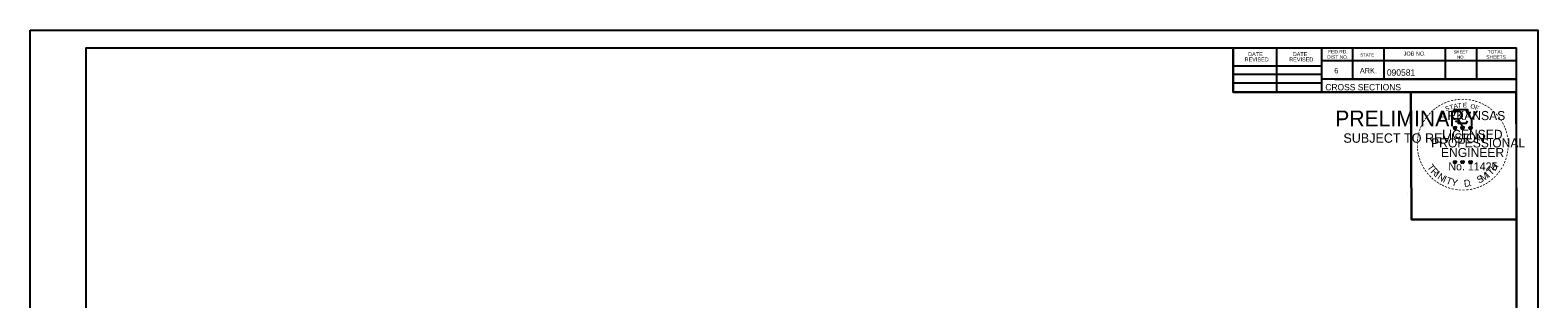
# Model space of a CAD drawing. Extents: x 1322838 to 1324533, y 339903 to 351025.
# Drawn here: x 1323993.2 to 1324326.6, y 342889.9 to 342949.4 of the extents above; entities that cross this region are included whole.
import ezdxf

# ---------------------------------------------------------------- set-up
doc = ezdxf.new("R2010")
doc.units = 0
for name, color, linetype in [('R_Border', 7, 'Continuous'), ('R_Border PE', 7, 'Continuous'), ('R_Border Prem', 7, 'Continuous'), ('R_No Plot', 7, 'Continuous')]:
    doc.layers.add(name, color=color, linetype=linetype)

msp = doc.modelspace()

# ---------------------------------------------------------------- linework, layer by layer
at = {"layer": 'R_Border'}
for p, q in [((1324005.64, 342945.48), (1324321.82, 342945.48)), ((1324005.64, 342740.02), (1324005.64, 342945.48)), ((1324158.16, 342945.22), (1324158.16, 342945.22)), ((1324158.16, 342945.22), (1324158.16, 342945.22)), ((1324259.18, 342935.6), (1324259.18, 342945.48)), ((1324268.86, 342935.6), (1324268.86, 342945.48)), ((1324278.72, 342945.48), (1324278.72, 342935.6)), ((1324285.56, 342945.48), (1324285.56, 342938.54)), ((1324292.5, 342945.48), (1324292.5, 342938.54)), ((1324306.08, 342945.48), (1324306.08, 342938.54)), ((1324313.02, 342945.48), (1324313.02, 342938.54)), ((1324321.82, 342740.02), (1324321.82, 342945.48)), ((1324259.18, 342941.46), (1324278.72, 342941.46)), ((1324321.82, 342942.54), (1324278.72, 342942.54)), ((1324321.82, 342942.56), (1324321.82, 342942.56)), ((1324259.18, 342939.6), (1324278.72, 342939.6)), ((1324259.18, 342937.66), (1324278.72, 342937.66)), ((1324321.82, 342938.54), (1324278.72, 342938.54)), ((1324281.68, 342938.54), (1324321.82, 342938.54)), ((1324321.82, 342935.6), (1324259.18, 342935.6))]:
    msp.add_line(p, q, dxfattribs=at)
at = {"layer": 'R_Border PE'}
for p, q in [((1324307.9, 342927.85), (1324308.25, 342927.74)), ((1324307.9, 342927.85), (1324308.16, 342927.81)), ((1324307.9, 342927.85), (1324308.14, 342927.73)), ((1324308.04, 342927.44), (1324308.25, 342927.74)), ((1324308.04, 342927.44), (1324308.16, 342927.69)), ((1324308.04, 342927.44), (1324308.25, 342927.66)), ((1324308.25, 342928.1), (1324308.21, 342927.85)), ((1324308.25, 342927.74), (1324308.25, 342928.1)), ((1324308.25, 342928.1), (1324308.3, 342927.85)), ((1324308.6, 342927.85), (1324308.25, 342927.74)), ((1324308.47, 342927.44), (1324308.25, 342927.74)), ((1324308.47, 342927.44), (1324308.25, 342927.66)), ((1324308.6, 342927.85), (1324308.31, 342927.8)), ((1324308.47, 342927.44), (1324308.33, 342927.73)), ((1324308.6, 342927.85), (1324308.4, 342927.75)), ((1324309.57, 342927.85), (1324309.92, 342927.74)), ((1324309.57, 342927.85), (1324309.83, 342927.81)), ((1324309.57, 342927.85), (1324309.81, 342927.73)), ((1324309.71, 342927.44), (1324309.92, 342927.74)), ((1324309.71, 342927.44), (1324309.83, 342927.69)), ((1324309.71, 342927.44), (1324309.92, 342927.66)), ((1324309.92, 342928.1), (1324309.88, 342927.85)), ((1324309.92, 342927.74), (1324309.92, 342928.1)), ((1324309.92, 342928.1), (1324309.97, 342927.85)), ((1324310.27, 342927.85), (1324309.92, 342927.74)), ((1324310.14, 342927.44), (1324309.92, 342927.74)), ((1324310.14, 342927.44), (1324309.92, 342927.66)), ((1324310.27, 342927.85), (1324309.98, 342927.8)), ((1324310.14, 342927.44), (1324310, 342927.73)), ((1324310.27, 342927.85), (1324310.07, 342927.75)), ((1324311.34, 342927.84), (1324311.69, 342927.73)), ((1324311.34, 342927.84), (1324311.59, 342927.79)), ((1324311.34, 342927.84), (1324311.58, 342927.72)), ((1324311.47, 342927.43), (1324311.69, 342927.73)), ((1324311.47, 342927.43), (1324311.6, 342927.67)), ((1324311.47, 342927.43), (1324311.69, 342927.65)), ((1324311.69, 342928.09), (1324311.65, 342927.84)), ((1324311.69, 342927.73), (1324311.69, 342928.09)), ((1324311.69, 342928.09), (1324311.74, 342927.84)), ((1324312.03, 342927.84), (1324311.69, 342927.73)), ((1324311.9, 342927.43), (1324311.69, 342927.73)), ((1324311.9, 342927.43), (1324311.69, 342927.64)), ((1324312.03, 342927.84), (1324311.75, 342927.79)), ((1324311.9, 342927.43), (1324311.76, 342927.72)), ((1324312.03, 342927.84), (1324311.83, 342927.74)), ((1324307.9, 342920.28), (1324308.25, 342920.17)), ((1324307.9, 342920.28), (1324308.15, 342920.23)), ((1324307.9, 342920.28), (1324308.14, 342920.16)), ((1324308.25, 342920.53), (1324308.21, 342920.28)), ((1324308.25, 342920.17), (1324308.25, 342920.53)), ((1324308.25, 342920.53), (1324308.3, 342920.28)), ((1324308.6, 342920.28), (1324308.25, 342920.17)), ((1324308.6, 342920.28), (1324308.31, 342920.23)), ((1324308.6, 342920.28), (1324308.39, 342920.18)), ((1324309.57, 342920.28), (1324309.92, 342920.17)), ((1324309.57, 342920.28), (1324309.82, 342920.23)), ((1324309.57, 342920.28), (1324309.81, 342920.16)), ((1324309.92, 342920.53), (1324309.88, 342920.28)), ((1324309.92, 342920.17), (1324309.92, 342920.53)), ((1324309.92, 342920.53), (1324309.97, 342920.28)), ((1324310.27, 342920.28), (1324309.92, 342920.17)), ((1324310.27, 342920.28), (1324309.98, 342920.23)), ((1324310.27, 342920.28), (1324310.06, 342920.18)), ((1324311.34, 342920.27), (1324311.69, 342920.16)), ((1324311.34, 342920.27), (1324311.59, 342920.22)), ((1324311.34, 342920.27), (1324311.57, 342920.15)), ((1324311.69, 342920.52), (1324311.64, 342920.27)), ((1324311.69, 342920.16), (1324311.69, 342920.52)), ((1324311.69, 342920.52), (1324311.73, 342920.27)), ((1324312.03, 342920.27), (1324311.69, 342920.16)), ((1324312.03, 342920.27), (1324311.75, 342920.22)), ((1324312.03, 342920.27), (1324311.83, 342920.17)), ((1324308.03, 342919.87), (1324308.25, 342920.17)), ((1324308.03, 342919.87), (1324308.16, 342920.11)), ((1324308.03, 342919.87), (1324308.25, 342920.09)), ((1324308.46, 342919.87), (1324308.25, 342920.17)), ((1324308.46, 342919.87), (1324308.25, 342920.08)), ((1324308.46, 342919.87), (1324308.33, 342920.16)), ((1324309.7, 342919.87), (1324309.92, 342920.17)), ((1324309.7, 342919.87), (1324309.83, 342920.11)), ((1324309.7, 342919.87), (1324309.92, 342920.09)), ((1324310.13, 342919.87), (1324309.92, 342920.17)), ((1324310.13, 342919.87), (1324309.92, 342920.08)), ((1324310.13, 342919.87), (1324309.99, 342920.16)), ((1324311.47, 342919.86), (1324311.69, 342920.16)), ((1324311.47, 342919.86), (1324311.6, 342920.1)), ((1324311.47, 342919.86), (1324311.68, 342920.08)), ((1324311.9, 342919.86), (1324311.68, 342920.07)), ((1324311.9, 342919.86), (1324311.69, 342920.16)), ((1324311.9, 342919.86), (1324311.76, 342920.15))]:
    msp.add_line(p, q, dxfattribs=at)
for points in [[(1324307.95, 342931.73), (1324308.21, 342930.9)], [(1324311.46, 342930.81), (1324311.6, 342931.09), (1324310.91, 342931.07), (1324311.06, 342931.73), (1324307.95, 342931.73)], [(1324308.25, 342928.1), (1324308.47, 342927.44), (1324307.9, 342927.85), (1324308.6, 342927.85), (1324308.04, 342927.44), (1324308.25, 342928.1)], [(1324308.44, 342929.31), (1324308.44, 342929.22), (1324309, 342929.2), (1324308.95, 342928.73), (1324310.82, 342928.73), (1324311.02, 342929.26)], [(1324309.92, 342928.1), (1324310.14, 342927.44), (1324309.57, 342927.85), (1324310.27, 342927.85), (1324309.71, 342927.44), (1324309.92, 342928.1)], [(1324311.69, 342928.09), (1324311.9, 342927.43), (1324311.34, 342927.84), (1324312.03, 342927.84), (1324311.47, 342927.43), (1324311.69, 342928.09)], [(1324308.25, 342920.53), (1324308.46, 342919.87), (1324307.9, 342920.28), (1324308.6, 342920.28), (1324308.03, 342919.87), (1324308.25, 342920.53)], [(1324309.92, 342920.53), (1324310.13, 342919.87), (1324309.57, 342920.28), (1324310.27, 342920.28), (1324309.7, 342919.87), (1324309.92, 342920.53)], [(1324311.69, 342920.52), (1324311.9, 342919.86), (1324311.34, 342920.27), (1324312.03, 342920.27), (1324311.47, 342919.86), (1324311.69, 342920.52)]]:
    msp.add_lwpolyline(points, dxfattribs=at)
for centre, radius in [((1324308.25, 342927.74), 0.172), ((1324308.25, 342927.74), 0.145), ((1324308.25, 342927.74), 0.116), ((1324308.25, 342927.74), 0.0991), ((1324308.25, 342927.74), 0.0747), ((1324308.25, 342927.74), 0.0495), ((1324308.25, 342927.74), 0.0296), ((1324309.92, 342927.74), 0.172), ((1324309.92, 342927.74), 0.145), ((1324309.92, 342927.74), 0.116), ((1324309.92, 342927.74), 0.0991), ((1324309.92, 342927.74), 0.0747), ((1324309.92, 342927.74), 0.0495), ((1324309.92, 342927.74), 0.0296), ((1324311.69, 342927.73), 0.172), ((1324311.69, 342927.73), 0.145), ((1324311.69, 342927.73), 0.116), ((1324311.69, 342927.73), 0.0991), ((1324311.69, 342927.73), 0.0747), ((1324311.69, 342927.73), 0.0495), ((1324311.69, 342927.73), 0.0296), ((1324308.25, 342920.17), 0.172), ((1324308.25, 342920.17), 0.145), ((1324308.25, 342920.17), 0.116), ((1324308.25, 342920.17), 0.0991), ((1324308.25, 342920.17), 0.0747), ((1324308.25, 342920.17), 0.0495), ((1324308.25, 342920.17), 0.0296), ((1324309.92, 342920.17), 0.172), ((1324309.92, 342920.17), 0.145), ((1324309.92, 342920.17), 0.116), ((1324309.92, 342920.17), 0.0991), ((1324309.92, 342920.17), 0.0747), ((1324309.92, 342920.17), 0.0495), ((1324309.92, 342920.17), 0.0296), ((1324311.68, 342920.16), 0.172), ((1324311.68, 342920.16), 0.145), ((1324311.68, 342920.16), 0.116), ((1324311.68, 342920.16), 0.0991), ((1324311.68, 342920.16), 0.0747), ((1324311.68, 342920.16), 0.0495), ((1324311.68, 342920.16), 0.0296)]:
    msp.add_circle(centre, radius, dxfattribs=at)
at = {"layer": 'R_No Plot'}
for p, q in [((1323993.24, 342949.37), (1324326.57, 342949.37)), ((1324297.85, 342913.14), (1324297.85, 342913.14))]:
    msp.add_line(p, q, dxfattribs=at)
for points in [[(1323993.23, 342949.37), (1324326.57, 342949.37), (1324326.57, 342736.03), (1323993.23, 342736.03)], [(1324239.56, 342945.48), (1324259.18, 342945.48), (1324259.18, 342935.6), (1324275.29, 342935.6), (1324298.49, 342935.6), (1324298.61, 342907.44), (1324321.82, 342907.44), (1324321.82, 342740.02), (1324005.64, 342740.02), (1324005.64, 342945.48)], [(1324298.49, 342935.6), (1324321.7, 342935.6), (1324321.82, 342907.44), (1324298.61, 342907.44)]]:
    msp.add_lwpolyline(points, close=True, dxfattribs=at)

# ---------------------------------------------------------------- texts
at = {"layer": 'R_Border'}
for s, height, p in [('DATE', 0.879, (1324262.52, 342943.61)), ('DATE', 0.879, (1324272.38, 342943.61)), ('DIST.NO.', 0.782, (1324280, 342943.02)), ('FED.RD.', 0.782, (1324280.2, 342944.2)), ('STATE', 0.684, (1324287.32, 342943.52)), ('JOB NO.', 0.879, (1324296.9, 342943.72)), ('SHEET', 0.684, (1324307.94, 342944.2)), ('NO.', 0.684, (1324308.72, 342943.02)), ('SHEETS', 0.782, (1324315.18, 342943.02)), ('TOTAL', 0.782, (1324315.46, 342944.2)), ('REVISED', 0.879, (1324261.74, 342942.43)), ('REVISED', 0.879, (1324271.6, 342942.43)), ('6', 1.17, (1324281.56, 342939.8)), ('ARK.', 1.172, (1324287.22, 342939.8)), ('090581', 1.4, (1324293.2, 342939.27)), ('CROSS SECTIONS', 1.4, (1324279.58, 342936.03))]:
    msp.add_text(s, height=height, rotation=360, dxfattribs=at).set_placement(p)
at = {"layer": 'R_Border PE'}
for s, height, rotation, p in [('-', 1.6, 19.1761, (1324306.69, 342932.86)), ('-', 1.6, 13.6301, (1324307.44, 342933.1)), ('-', 1.6, 10.2193, (1324308.12, 342933.26)), ('-', 1.6, 5.8968, (1324308.85, 342933.37)), ('-', 1.6, 0.1862, (1324309.62, 342933.44)), ('-', 1.6, 357.743, (1324310.35, 342933.43)), ('-', 1.6, 352.1617, (1324311.09, 342933.37)), ('-', 1.6, 347.2049, (1324311.81, 342933.26)), ('-', 1.6, 342.3362, (1324312.44, 342933.1)), ('-', 1.6, 50.6142, (1324302.49, 342929.75)), ('-', 1.6, 48.423, (1324302.89, 342930.23)), ('-', 1.6, 42.9622, (1324303.34, 342930.71)), ('-', 1.6, 38.9507, (1324303.78, 342931.13)), ('-', 1.6, 36.2317, (1324304.25, 342931.5)), ('-', 1.6, 34.0636, (1324304.83, 342931.9)), ('ARKANSAS', 2, 360, (1324304.8, 342929.44)), ('-', 1.6, 28.7918, (1324305.43, 342932.27)), ('-', 1.6, 24.3072, (1324306.06, 342932.59)), ('S', 1, 21.594, (1324306.3, 342931.41)), ('T', 1, 16.4036, (1324307.21, 342931.74)), ('A', 1, 11.2132, (1324308.04, 342931.99)), ('T', 1, 6.0228, (1324308.89, 342932.15)), ('E', 1, 0.8323, (1324309.99, 342932.26)), ('O', 1, 350.4515, (1324311.6, 342932.05)), ('F', 1, 340.0707, (1324312.55, 342931.83)), ('-', 1.6, 337.8551, (1324313.18, 342932.88)), ('-', 1.6, 334.1211, (1324313.81, 342932.61)), ('-', 1.6, 329.6409, (1324314.39, 342932.33)), ('-', 1.6, 325.8627, (1324315.03, 342931.96)), ('-', 1.6, 320.5297, (1324315.64, 342931.54)), ('-', 1.6, 315.5786, (1324316.24, 342931.05)), ('-', 1.6, 309.8797, (1324316.81, 342930.5)), ('-', 1.6, 306.6522, (1324317.33, 342929.9)), ('-', 1.6, 72.3945, (1324300.96, 342926.8)), ('-', 1.6, 67.7743, (1324301.18, 342927.43)), ('-', 1.6, 62.8713, (1324301.44, 342928.04)), ('-', 1.6, 58.0706, (1324301.75, 342928.65)), ('-', 1.6, 54.2325, (1324302.08, 342929.18)), ('LICENSED', 2, 360, (1324305.4, 342925.29)), ('DWB', 0.01, 360, (1324308.24, 342927.73)), ('DWB', 0.01, 360, (1324309.91, 342927.73)), ('DWB', 0.01, 360, (1324311.67, 342927.72)), ('-', 1.4, 303.6753, (1324317.82, 342929.33)), ('-', 1.6, 299.6684, (1324318.14, 342928.72)), ('-', 1.6, 294.6628, (1324318.46, 342928.11)), ('-', 1.6, 290.5728, (1324318.72, 342927.53)), ('-', 1.6, 285.1233, (1324318.95, 342926.95)), ('-', 1.6, 94.1959, (1324300.57, 342923.25)), ('-', 1.6, 89.0622, (1324300.53, 342923.98)), ('-', 1.6, 85.1863, (1324300.56, 342924.68)), ('-', 1.6, 81.2013, (1324300.63, 342925.37)), ('-', 1.6, 75.461, (1324300.77, 342926.08)), ('PROFESSIONAL', 2, 360, (1324302.97, 342923.39)), ('-', 1.6, 280.5493, (1324319.15, 342926.21)), ('-', 1.6, 276.5962, (1324319.32, 342925.44)), ('-', 1.6, 274.3301, (1324319.38, 342924.72)), ('-', 1.6, 269.9407, (1324319.41, 342924.09)), ('-', 1.6, 98.9479, (1324300.64, 342922.59)), ('-', 1.6, 101.7149, (1324300.77, 342921.85)), ('-', 1.6, 105.4578, (1324300.94, 342921.26)), ('-', 1.6, 109.0874, (1324301.15, 342920.63)), ('-', 1.6, 114.0643, (1324301.41, 342920.03)), ('ENGINEER', 2, 360, (1324305.16, 342921.26)), ('-', 1.6, 247.8887, (1324318.81, 342920.7)), ('-', 1.6, 252.8681, (1324319.03, 342921.37)), ('-', 1.6, 255.7626, (1324319.21, 342922.09)), ('-', 1.6, 260.9953, (1324319.32, 342922.77)), ('-', 1.6, 263.5172, (1324319.39, 342923.42)), ('-', 1.6, 115.7289, (1324301.71, 342919.41)), ('-', 1.6, 120.4471, (1324302.07, 342918.83)), ('-', 1.6, 125.8934, (1324302.47, 342918.27)), ('-', 1.6, 130.7181, (1324302.93, 342917.71)), ('T', 1.54, 306.0406, (1324302.01, 342919)), ('-', 1.6, 134.2238, (1324303.45, 342917.17)), ('R', 1.54, 314.005, (1324302.77, 342917.96)), ('I', 1.54, 321.9694, (1324303.67, 342917.02)), ('N', 1.54, 326.5002, (1324304.24, 342916.55)), ('I', 1.54, 335.3603, (1324305.45, 342915.77)), ('T', 1.54, 339.8912, (1324306.11, 342915.44)), ('No. 11425', 1.757, 360, (1324306.79, 342918.31)), ('DWB', 0.01, 360, (1324308.24, 342920.16)), ('DWB', 0.01, 360, (1324309.91, 342920.16)), ('DWB', 0.01, 360, (1324311.67, 342920.15)), ('S', 1.54, 26.9312, (1324313.55, 342915.37)), ('M', 1.54, 32.6563, (1324314.39, 342915.77)), ('I', 1.54, 42.1136, (1324315.68, 342916.62)), ('T', 1.54, 46.6444, (1324316.24, 342917.1)), ('H', 1.54, 54.6088, (1324317.13, 342918.04)), ('-', 1.6, 225.7653, (1324316.84, 342917.54)), ('-', 1.6, 231.2538, (1324317.32, 342918.1)), ('-', 1.6, 233.8452, (1324317.75, 342918.67)), ('-', 1.6, 239.0712, (1324318.15, 342919.32)), ('-', 1.6, 244.6197, (1324318.54, 342920.07)), ('-', 1.6, 138.9338, (1324303.97, 342916.7)), ('-', 1.6, 144.6463, (1324304.53, 342916.3)), ('-', 1.6, 148.0898, (1324305.09, 342915.93)), ('-', 1.6, 151.5704, (1324305.67, 342915.6)), ('-', 1.6, 154.6002, (1324306.19, 342915.36)), ('-', 1.6, 158.5612, (1324306.82, 342915.1)), ('-', 1.6, 162.7983, (1324307.5, 342914.89)), ('-', 1.6, 167.5555, (1324308.22, 342914.72)), ('Y', 1.54, 347.8556, (1324307.33, 342914.99)), ('-', 1.6, 173.1155, (1324308.99, 342914.61)), ('-', 1.6, 176.5183, (1324309.74, 342914.56)), ('-', 1.6, 181.5918, (1324310.48, 342914.58)), ('D', 1.54, 6.3969, (1324310.31, 342914.64)), ('-', 1.6, 185.8167, (1324311.29, 342914.66)), ('-', 1.6, 191.2858, (1324312.03, 342914.79)), ('.', 1.54, 13.7642, (1324311.5, 342914.76)), ('-', 1.6, 195.4743, (1324312.76, 342914.99)), ('-', 1.6, 200.7184, (1324313.43, 342915.23)), ('-', 1.6, 204.2516, (1324314.05, 342915.5)), ('-', 1.6, 207.3568, (1324314.68, 342915.82)), ('-', 1.6, 212.2491, (1324315.23, 342916.17)), ('-', 1.6, 215.7363, (1324315.77, 342916.55)), ('-', 1.6, 221.0851, (1324316.32, 342917.03))]:
    msp.add_text(s, height=height, rotation=rotation, dxfattribs=at).set_placement(p)
at = {"layer": 'R_Border Prem'}
for s, height, p in [('PRELIMINARY', 3.5, (1324281.77, 342928.06)), ('DWB', 0.01, (1324282.52, 342929.91)), ('SUBJECT TO REVISION', 2.0751, (1324283.58, 342924.43))]:
    msp.add_text(s, height=height, rotation=360, dxfattribs=at).set_placement(p)

doc.saveas('drawing.dxf')
